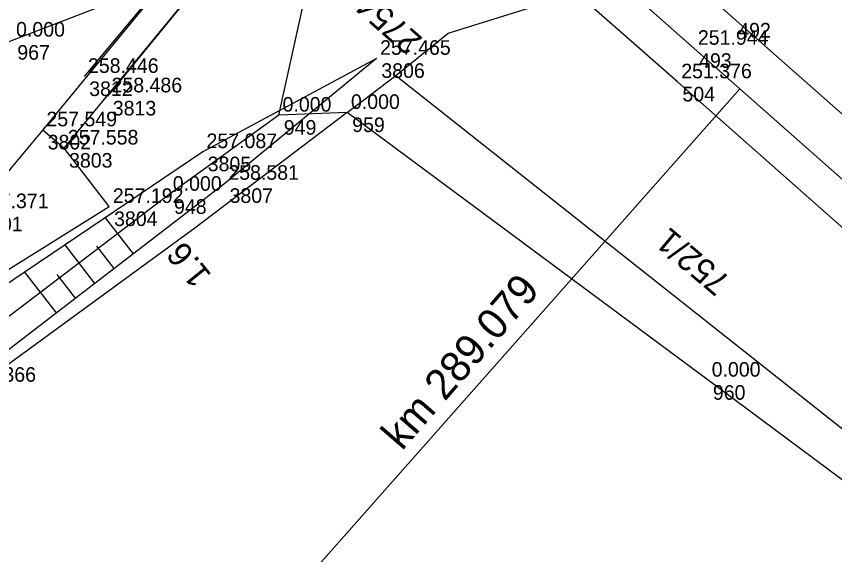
# Model space of a CAD drawing. Extents: x -496688 to -495455, y -1089309 to -1088026.
# Drawn here: x -495645.7 to -495578.4, y -1088998.4 to -1088954.2 of the extents above; entities that cross this region are included whole.
import ezdxf

# ---------------------------------------------------------------- set-up
doc = ezdxf.new("R2010")
doc.units = 0
for name, color, linetype in [('Vrstva 1', 7, 'Continuous'), ('Vrstva 17', 7, 'Continuous'), ('Vrstva 48', 7, 'Continuous'), ('Vrstva 49', 7, 'Continuous'), ('Vrstva 51', 7, 'Continuous'), ('Vrstva 53', 7, 'Continuous'), ('Vrstva 55', 7, 'Continuous'), ('Vrstva 56', 7, 'Continuous'), ('Vrstva 57', 7, 'Continuous'), ('Vrstva 60', 7, 'Continuous'), ('Vrstva 61', 7, 'Continuous')]:
    doc.layers.add(name, color=color, linetype=linetype)

msp = doc.modelspace()

# ---------------------------------------------------------------- linework, layer by layer
at = {"layer": 'Vrstva 1'}
msp.add_line((-495586.21, -1088960.112), (-495643.11, -1089024.468), dxfattribs=at)
for points in [[(-495527.086, -1089012.404), (-495566.062, -1088977.925), (-495589.962, -1088956.794), (-495616.745, -1088933.093), (-495637.54, -1088914.691), (-495671.404, -1088884.738), (-495682.523, -1088874.895), (-495703.405, -1088856.411), (-495732.455, -1088830.711)], [(-495524.281, -1089009.522), (-495562.935, -1088975.342), (-495586.745, -1088954.297), (-495614.132, -1088930.012)]]:
    msp.add_lwpolyline(points, dxfattribs=at)
at = {"layer": 'Vrstva 17'}
for points in [[(-495640.081, -1088959.107), (-495632.331, -1088949.807)], [(-495638.145, -1088960.707), (-495630.504, -1088951.349)]]:
    msp.add_lwpolyline(points, dxfattribs=at)
at = {"layer": 'Vrstva 48'}
for p, q in [((-495638.365, -1088970.714), (-495636.078, -1088973.688)), ((-495641.678, -1088972.953), (-495639.243, -1088976.121)), ((-495639.077, -1088973.062), (-495637.66, -1088974.904)), ((-495644.992, -1088975.192), (-495642.407, -1088978.554)), ((-495642.331, -1088975.378), (-495640.825, -1088977.337))]:
    msp.add_line(p, q, dxfattribs=at)
at = {"layer": 'Vrstva 49'}
for points in [[(-495529.937, -1089014.416), (-495567.785, -1088980.384), (-495591.33, -1088959.551), (-495639.387, -1088917.342), (-495674.135, -1088887.188), (-495686.874, -1088874.363), (-495688.359, -1088873.072), (-495708.421, -1088858.602)], [(-495616.075, -1088957.618), (-495628.547, -1088967.898), (-495650.156, -1088984.511), (-495673.256, -1089002.437), (-495696.756, -1089019.787), (-495722.16, -1089037), (-495748.471, -1089052.743), (-495772.34, -1089067.003), (-495794.444, -1089079.156), (-495814.115, -1089089.097), (-495829.5, -1089097.577), (-495836.181, -1089097.285)], [(-495616.075, -1088957.618), (-495630.342, -1088965.294), (-495653.156, -1088980.708), (-495680.379, -1088998.074), (-495702.844, -1089012.106), (-495727.761, -1089027.241), (-495752.522, -1089043.066), (-495777.246, -1089059.227), (-495796.69, -1089070.643), (-495816.403, -1089083.93), (-495836.181, -1089097.285)]]:
    msp.add_lwpolyline(points, dxfattribs=at)
at = {"layer": 'Vrstva 51'}
for points in [[(-495632.395, -1088949.973), (-495643.494, -1088963.5), (-495641.738, -1088964.997), (-495630.633, -1088951.468)], [(-495643.494, -1088963.5), (-495649.123, -1088970.234), (-495656.608, -1088977.521), (-495682.765, -1088994.365), (-495704.811, -1089007.861), (-495730.814, -1089023.798), (-495755.143, -1089038.785), (-495780.542, -1089053.238), (-495794.166, -1089059.165), (-495800.928, -1089061.795), (-495801.065, -1089061.284)], [(-495837.449, -1089097.676), (-495834.872, -1089094.383), (-495821.446, -1089080.337), (-495812.648, -1089072.709), (-495801.128, -1089065.608), (-495790.717, -1089060.857), (-495778.029, -1089055.637), (-495753.428, -1089041.621), (-495728.742, -1089026.144), (-495703.851, -1089010.671), (-495681.535, -1088996.786), (-495654.056, -1088979.807), (-495638.036, -1088969.801), (-495641.738, -1088964.997)]]:
    msp.add_lwpolyline(points, dxfattribs=at)
at = {"layer": 'Vrstva 53'}
for p, q in [((-495618.47, -1088962.07), (-495624.09, -1088962.29)), ((-495618.47, -1088962.07), (-495624.09, -1088962.29)), ((-495588.83, -1088984.09), (-495618.47, -1088962.07)), ((-495588.83, -1088984.09), (-495618.47, -1088962.07)), ((-495624.09, -1088962.29), (-495633.11, -1088968.8)), ((-495633.11, -1088968.8), (-495672.22, -1088998.6)), ((-495560.92, -1089004.84), (-495588.83, -1088984.09)), ((-495560.92, -1089004.84), (-495588.83, -1088984.09))]:
    msp.add_line(p, q, dxfattribs=at)
msp.add_lwpolyline([(-495820.95, -1088766.37), (-495836.28, -1088760.05), (-495822.59, -1088785.27), (-495810.8, -1088817.2), (-495805.63, -1088839.06), (-495801.74, -1088870.1), (-495801.67, -1088898.42), (-495801.94, -1088953.23), (-495800.51, -1088960.04), (-495800.3, -1088973.88), (-495761.53, -1088987.72), (-495761.24, -1088987.38), (-495760.41, -1088988.12), (-495744.16, -1088993.92), (-495645.99, -1088956.12), (-495627.19, -1088948.89), (-495666.59, -1088906.58), (-495728.02, -1088847.18), (-495820.854, -1088766.454)], dxfattribs=at)
at = {"layer": 'Vrstva 55'}
for p, q in [((-495624.09, -1088962.29), (-495620.58, -1088946.39)), ((-495610.17, -1088955.55), (-495603.22, -1088953.37)), ((-495614.49, -1088959.01), (-495610.17, -1088955.55)), ((-495614.49, -1088959.01), (-495560.21, -1089002)), ((-495618.47, -1088962.07), (-495630.99, -1088971.57)), ((-495630.99, -1088971.57), (-495646.87, -1088983.18))]:
    msp.add_line(p, q, dxfattribs=at)
msp.add_lwpolyline([(-495624.09, -1088962.29), (-495620.58, -1088946.39), (-495627.19, -1088948.89)], dxfattribs=at)
at = {"layer": 'Vrstva 56'}
msp.add_line((-495618.47, -1088962.07), (-495614.49, -1088959.01), dxfattribs=at)
at = {"layer": 'Vrstva 60'}
for p, q in [((-495586.745, -1088954.297), (-495586.745, -1088954.297)), ((-495586.745, -1088954.297), (-495586.745, -1088954.297)), ((-495589.962, -1088956.794), (-495589.962, -1088956.794)), ((-495589.962, -1088956.794), (-495589.962, -1088956.794)), ((-495616.075, -1088957.618), (-495616.075, -1088957.618)), ((-495616.075, -1088957.618), (-495616.075, -1088957.618)), ((-495640.081, -1088959.107), (-495640.081, -1088959.107)), ((-495640.081, -1088959.107), (-495640.081, -1088959.107)), ((-495591.33, -1088959.551), (-495591.33, -1088959.551)), ((-495591.33, -1088959.551), (-495591.33, -1088959.551)), ((-495638.145, -1088960.707), (-495638.145, -1088960.707)), ((-495638.145, -1088960.707), (-495638.145, -1088960.707)), ((-495618.47, -1088962.07), (-495618.47, -1088962.07)), ((-495618.47, -1088962.07), (-495618.47, -1088962.07)), ((-495624.09, -1088962.29), (-495624.09, -1088962.29)), ((-495624.09, -1088962.29), (-495624.09, -1088962.29)), ((-495643.494, -1088963.5), (-495643.494, -1088963.5)), ((-495643.494, -1088963.5), (-495643.494, -1088963.5)), ((-495641.738, -1088964.997), (-495641.738, -1088964.997)), ((-495641.738, -1088964.997), (-495641.738, -1088964.997)), ((-495630.342, -1088965.294), (-495630.342, -1088965.294)), ((-495630.342, -1088965.294), (-495630.342, -1088965.294)), ((-495628.547, -1088967.898), (-495628.547, -1088967.898)), ((-495628.547, -1088967.898), (-495628.547, -1088967.898)), ((-495633.11, -1088968.8), (-495633.11, -1088968.8)), ((-495633.11, -1088968.8), (-495633.11, -1088968.8)), ((-495638.036, -1088969.801), (-495638.036, -1088969.801)), ((-495638.036, -1088969.801), (-495638.036, -1088969.801)), ((-495588.83, -1088984.09), (-495588.83, -1088984.09)), ((-495588.83, -1088984.09), (-495588.83, -1088984.09))]:
    msp.add_line(p, q, dxfattribs=at)

# ---------------------------------------------------------------- texts
at = {"layer": 'Vrstva 1'}
msp.add_text('km 289.079', height=2.5, rotation=49.14342, dxfattribs=at).set_placement((-495613.983, -1088989.948))
at = {"layer": 'Vrstva 48'}
msp.add_text('1.6', height=2, rotation=128.89041, dxfattribs=at).set_placement((-495629.567, -1088975.437))
at = {"layer": 'Vrstva 57'}
for s, rotation, p in [('2754/3', 138.47473, (-495612.194, -1088955.986)), ('752/1', 139.90876, (-495586.885, -1088975.743))]:
    msp.add_text(s, height=2, rotation=rotation, dxfattribs=at).set_placement(p)
at = {"layer": 'Vrstva 60'}
for s, p in [('492', (-495586.345, -1088955.897)), ('492', (-495586.345, -1088955.897)), ('967', (-495645.59, -1088957.72)), ('967', (-495645.59, -1088957.72)), ('493', (-495589.562, -1088958.394)), ('493', (-495589.562, -1088958.394)), ('3806', (-495615.675, -1088959.218)), ('3806', (-495615.675, -1088959.218)), ('3812', (-495639.681, -1088960.707)), ('3812', (-495639.681, -1088960.707)), ('504', (-495590.93, -1088961.151)), ('504', (-495590.93, -1088961.151)), ('3813', (-495637.745, -1088962.307)), ('3813', (-495637.745, -1088962.307)), ('949', (-495623.69, -1088963.89)), ('949', (-495623.69, -1088963.89)), ('959', (-495618.07, -1088963.67)), ('959', (-495618.07, -1088963.67)), ('3802', (-495643.094, -1088965.1)), ('3802', (-495643.094, -1088965.1)), ('3803', (-495641.338, -1088966.597)), ('3803', (-495641.338, -1088966.597)), ('3805', (-495629.942, -1088966.894)), ('3805', (-495629.942, -1088966.894)), ('3807', (-495628.147, -1088969.498)), ('3807', (-495628.147, -1088969.498)), ('948', (-495632.71, -1088970.4)), ('948', (-495632.71, -1088970.4)), ('3804', (-495637.636, -1088971.401)), ('3804', (-495637.636, -1088971.401)), ('3801', (-495648.723, -1088971.834)), ('3801', (-495648.723, -1088971.834)), ('960', (-495588.43, -1088985.69)), ('960', (-495588.43, -1088985.69))]:
    msp.add_text(s, height=1.2, dxfattribs=at).set_placement(p)
at = {"layer": 'Vrstva 61'}
for s, p in [('0.000', (-495645.69, -1088955.82)), ('0.000', (-495645.69, -1088955.82)), ('251.944', (-495589.662, -1088956.494)), ('251.944', (-495589.662, -1088956.494)), ('257.465', (-495615.775, -1088957.318)), ('257.465', (-495615.775, -1088957.318)), ('258.446', (-495639.781, -1088958.807)), ('258.446', (-495639.781, -1088958.807)), ('251.376', (-495591.03, -1088959.251)), ('251.376', (-495591.03, -1088959.251)), ('258.486', (-495637.845, -1088960.407)), ('258.486', (-495637.845, -1088960.407)), ('0.000', (-495623.79, -1088961.99)), ('0.000', (-495623.79, -1088961.99)), ('0.000', (-495618.17, -1088961.77)), ('0.000', (-495618.17, -1088961.77)), ('257.549', (-495643.194, -1088963.2)), ('257.549', (-495643.194, -1088963.2)), ('257.558', (-495641.438, -1088964.697)), ('257.558', (-495641.438, -1088964.697)), ('257.087', (-495630.042, -1088964.994)), ('257.087', (-495630.042, -1088964.994)), ('258.581', (-495628.247, -1088967.598)), ('258.581', (-495628.247, -1088967.598)), ('0.000', (-495632.81, -1088968.5)), ('0.000', (-495632.81, -1088968.5)), ('257.371', (-495648.823, -1088969.934)), ('257.371', (-495648.823, -1088969.934)), ('257.192', (-495637.736, -1088969.501)), ('257.192', (-495637.736, -1088969.501)), ('0.000', (-495588.53, -1088983.79)), ('0.000', (-495588.53, -1088983.79)), ('260.366', (-495649.856, -1088984.211)), ('260.366', (-495649.856, -1088984.211))]:
    msp.add_text(s, height=1.2, dxfattribs=at).set_placement(p)

doc.saveas('drawing.dxf')
